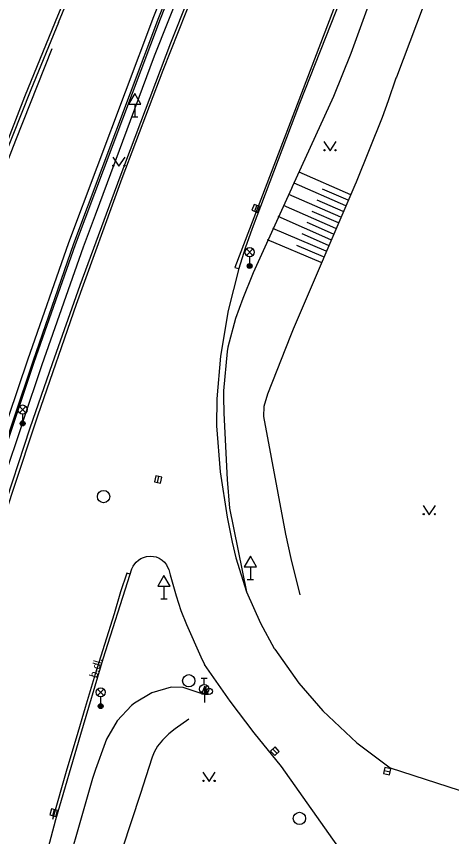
# Model space of a CAD drawing. Extents: x -599951 to -598963, y -1164095 to -1162939.
# Drawn here: x -599121.1 to -599085.8, y -1163587.2 to -1163520.6 of the extents above; entities that cross this region are included whole.
import ezdxf

# ---------------------------------------------------------------- set-up
doc = ezdxf.new("R2010")
doc.units = 0
for name, color, linetype in [('Level 10', 7, 'Continuous'), ('Level 11', 7, 'Continuous'), ('Level 14', 7, 'Continuous'), ('Level 15', 7, 'Continuous'), ('Level 25', 7, 'Continuous'), ('Level 27', 7, 'Continuous'), ('Level 28', 7, 'Continuous'), ('Level 33', 7, 'Continuous'), ('Level 34', 7, 'Continuous'), ('Level 36', 7, 'Continuous'), ('Level 40', 7, 'Continuous'), ('Level 9', 7, 'Continuous')]:
    doc.layers.add(name, color=color, linetype=linetype)

msp = doc.modelspace()

# ---------------------------------------------------------------- linework, layer by layer
at = {"layer": 'Level 10'}
for points in [[(-599117.65, -1163521.09), (-599114.44, -1163513.27), (-599110.34, -1163503.76), (-599106.54, -1163495.23), (-599103.39, -1163488.42), (-599090.5, -1163462.37), (-599077.66, -1163438.76), (-599074.812, -1163433.995), (-599062.63, -1163413.61), (-599055.4, -1163402.34), (-599053.01, -1163398.74)], [(-599083.36, -1163492.14), (-599087.28, -1163501.09), (-599090.33, -1163508.27), (-599094.74, -1163519.15), (-599098.11, -1163527.68), (-599101.95, -1163537.83), (-599102.52, -1163539.41), (-599103.03, -1163541.06)], [(-599097.7, -1163496.33), (-599101.18, -1163504.5), (-599105.65, -1163515.42), (-599108.56, -1163522.79), (-599112.67, -1163533.66), (-599115.92, -1163542.44), (-599118.17, -1163548.8), (-599119.97, -1163554.03), (-599122.34, -1163561.22), (-599124.91, -1163569.39), (-599126.83, -1163575.79), (-599128.48, -1163581.37), (-599129.72, -1163585.79), (-599133.24, -1163599), (-599135.77, -1163608.36), (-599139.28, -1163623.33), (-599143.16, -1163642.62), (-599149.778, -1163679.861), (-599149.81, -1163680.07), (-599149.87, -1163680.38)], [(-599117.65, -1163521.09), (-599119.89, -1163526.56), (-599122.9, -1163534.07), (-599125.21, -1163540.23), (-599129.02, -1163550.66), (-599132.26, -1163560.11)], [(-599103.03, -1163541.06), (-599103.88, -1163544.48), (-599104.51, -1163548.2)], [(-599104.51, -1163548.2), (-599104.82, -1163551.66), (-599104.84, -1163553.83)], [(-599104.84, -1163553.83), (-599104.54, -1163557.58), (-599103.96, -1163561.25)], [(-599103.96, -1163561.25), (-599103.57, -1163563.3), (-599103.26, -1163564.57)], [(-599111.85, -1163565.88), (-599111.74, -1163565.534), (-599111.71, -1163565.44), (-599111.598, -1163565.224), (-599111.47, -1163565.05), (-599111.339, -1163564.902), (-599111.17, -1163564.75), (-599110.967, -1163564.626), (-599110.75, -1163564.53), (-599110.5, -1163564.458), (-599110.21, -1163564.42), (-599109.934, -1163564.437), (-599109.73, -1163564.48), (-599109.494, -1163564.585), (-599109.24, -1163564.75), (-599109.062, -1163564.92), (-599108.9, -1163565.12), (-599108.798, -1163565.304), (-599108.71, -1163565.51), (-599108.59, -1163565.95)], [(-599103.26, -1163564.57), (-599102.39, -1163567.31)], [(-599134.68, -1163659.71), (-599130.65, -1163638), (-599125.08, -1163613.01), (-599117.86, -1163585.79), (-599115.84, -1163578.87), (-599114.02, -1163572.76), (-599111.85, -1163565.88)], [(-599108.59, -1163565.95), (-599108.1, -1163567.65), (-599107.72, -1163568.84)], [(-599102.39, -1163567.31), (-599101.28, -1163569.87), (-599100.16, -1163571.91)], [(-599107.72, -1163568.84), (-599107.27, -1163569.96)], [(-599107.27, -1163569.96), (-599106.11, -1163572.6)], [(-599100.16, -1163571.91), (-599100.118, -1163571.964), (-599098.16, -1163574.72), (-599096.22, -1163576.97)], [(-599106.11, -1163572.6), (-599105.8, -1163573.23)], [(-599094.61, -1163588.52), (-599099.56, -1163581.51), (-599101.77, -1163578.76), (-599103.72, -1163576.19), (-599105.8, -1163573.23)], [(-599096.22, -1163576.97), (-599093.46, -1163579.57), (-599090.76, -1163581.6)], [(-599090.76, -1163581.6), (-599064.53, -1163590.11), (-599061.72, -1163591.02)]]:
    msp.add_lwpolyline(points, dxfattribs=at)
at = {"layer": 'Level 11'}
for points in [[(-599129.46, -1163585.79), (-599129.17, -1163584.69), (-599128.52, -1163582.5), (-599127.9, -1163580.23), (-599127.35, -1163578.36), (-599126.62, -1163575.83), (-599124.05, -1163567.47), (-599121.41, -1163559.32), (-599119.31, -1163552.96), (-599116.19, -1163543.96), (-599112.48, -1163533.74), (-599109.15, -1163524.96), (-599105.44, -1163515.53), (-599100.89, -1163504.43), (-599097.49, -1163496.43), (-599092.56, -1163485.28), (-599089.53, -1163478.6), (-599088.89, -1163477.22)], [(-599076.7, -1163477.22), (-599079.5, -1163483.17), (-599087.27, -1163500.53), (-599091.9, -1163511.47), (-599094.99, -1163519.09), (-599103.34, -1163540.98), (-599103.03, -1163541.06)], [(-599130.42, -1163582.5), (-599130.86, -1163582.38), (-599129.13, -1163576.79), (-599126.25, -1163567.2), (-599123.26, -1163557.7), (-599120.14, -1163548.49), (-599116.8, -1163538.96), (-599109.92, -1163520.6), (-599106.33, -1163511.48), (-599101.68, -1163500.29), (-599095.53, -1163486.32), (-599094.82, -1163484.77), (-599094.42, -1163484.94)], [(-599094.42, -1163484.94), (-599095.13, -1163486.43), (-599101.29, -1163500.46), (-599105.94, -1163511.62), (-599109.54, -1163520.72), (-599116.42, -1163539.07), (-599119.74, -1163548.62), (-599122.85, -1163557.82), (-599125.87, -1163567.31), (-599128.76, -1163576.91), (-599130.42, -1163582.5)], [(-599129.58, -1163582.61), (-599130.21, -1163582.43), (-599128.6, -1163576.97), (-599125.71, -1163567.35), (-599122.7, -1163557.86), (-599119.61, -1163548.67), (-599116.27, -1163539.13), (-599109.39, -1163520.79), (-599105.77, -1163511.65), (-599101.12, -1163500.5), (-599094.99, -1163486.44), (-599094.39, -1163485.17)], [(-599093.8, -1163485.44), (-599094.35, -1163486.65), (-599098.516, -1163496.238), (-599100.49, -1163500.78), (-599105.16, -1163511.91), (-599108.78, -1163521.05), (-599109.88, -1163523.83), (-599114.68, -1163536.74), (-599115.65, -1163539.35), (-599119, -1163548.9), (-599120.54, -1163553.48), (-599120.63, -1163553.44), (-599120.73, -1163553.73), (-599120.63, -1163553.76), (-599122.05, -1163558.04), (-599125.09, -1163567.56), (-599127.96, -1163577.16), (-599129.58, -1163582.61)], [(-599135.66, -1163570.66), (-599135.87, -1163570.61), (-599130.56, -1163554.17), (-599125.43, -1163540.14), (-599120.37, -1163527.12), (-599117.89, -1163521.03), (-599114.47, -1163512.74), (-599110.58, -1163503.67), (-599106.74, -1163495.06), (-599103.6, -1163488.3)], [(-599111.85, -1163565.88), (-599112.11, -1163565.79), (-599112.61, -1163567.31), (-599113.13, -1163569.1), (-599113.92, -1163571.59), (-599114.67, -1163574.01), (-599115.5, -1163576.71), (-599116.23, -1163579.21), (-599116.97, -1163581.71), (-599118.13, -1163585.79)]]:
    msp.add_lwpolyline(points, dxfattribs=at)
at = {"layer": 'Level 14'}
for points in [[(-599071.78, -1163472.35), (-599077.24, -1163484.32), (-599080.18, -1163490.78), (-599087.78, -1163507.52), (-599088.21, -1163508.46), (-599090.41, -1163513.8), (-599091.37, -1163516.54), (-599093.93, -1163523.61), (-599095.36, -1163527.1), (-599098.69, -1163534.45), (-599098.76, -1163534.58), (-599101.86, -1163541.43), (-599101.91, -1163541.56), (-599102.7, -1163543.51), (-599103.3, -1163545.12), (-599103.92, -1163547.46), (-599103.98, -1163547.82), (-599104.26, -1163551), (-599104.27, -1163551.48), (-599104.25, -1163552.82), (-599103.98, -1163558.19), (-599103.78, -1163560.52), (-599102.39, -1163567.31)], [(-599086.37, -1163515.25), (-599090.25, -1163525.54), (-599090.28, -1163525.63), (-599090.91, -1163527.45), (-599091.39, -1163528.81), (-599093.5, -1163534.06), (-599093.61, -1163534.3), (-599098.61, -1163545.99), (-599098.84, -1163546.55), (-599100.7, -1163551.27), (-599101, -1163552.27), (-599101.03, -1163553.08), (-599099.24, -1163562.65), (-599098.81, -1163564.61), (-599098.08, -1163567.55)], [(-599106.07, -1163575.58), (-599107.55, -1163575.09), (-599108.51, -1163575.07), (-599110.07, -1163575.53), (-599111.48, -1163576.35), (-599111.72, -1163576.55), (-599112.9, -1163577.8), (-599113.75, -1163579.28), (-599113.87, -1163579.58), (-599114.66, -1163581.74), (-599114.9, -1163582.48), (-599117.78, -1163592.6)], [(-599107.07, -1163577.66), (-599108.193, -1163578.433), (-599108.7, -1163578.86), (-599109.22, -1163579.35), (-599109.613, -1163579.847), (-599109.89, -1163580.33), (-599110.05, -1163580.73), (-599110.57, -1163582.35), (-599111, -1163583.68), (-599114.74, -1163595.03)]]:
    msp.add_lwpolyline(points, dxfattribs=at)
at = {"layer": 'Level 15'}
for points in [[(-599093.94, -1163535.08), (-599098.12, -1163533.25)], [(-599094.35, -1163535.99), (-599098.55, -1163534.15)], [(-599094.15, -1163535.53), (-599096.24, -1163534.62)], [(-599094.75, -1163536.91), (-599098.98, -1163535.05)], [(-599095.15, -1163537.82), (-599099.41, -1163535.95)], [(-599094.55, -1163536.45), (-599096.66, -1163535.52)], [(-599094.95, -1163537.37), (-599097.07, -1163536.43)], [(-599095.55, -1163538.74), (-599099.84, -1163536.86)], [(-599095.35, -1163538.28), (-599097.49, -1163537.34)], [(-599095.95, -1163539.66), (-599100.28, -1163537.83)], [(-599095.75, -1163539.2), (-599097.9, -1163538.26)], [(-599096.34, -1163540.58), (-599100.69, -1163538.74)], [(-599096.15, -1163540.12), (-599098.32, -1163539.2)]]:
    msp.add_lwpolyline(points, dxfattribs=at)
at = {"layer": 'Level 25'}
for p, q in [((-599106.022, -1163575.638), (-599105.77, -1163574.964)), ((-599105.77, -1163575.638), (-599106.022, -1163575.638)), ((-599105.77, -1163576.29), (-599105.77, -1163575.64))]:
    msp.add_line(p, q, dxfattribs=at)
for points in [[(-599105.52, -1163575.64), (-599105.77, -1163575.64), (-599105.77, -1163574.964), (-599105.77, -1163574.964)], [(-599105.577, -1163575.6), (-599105.73, -1163575.6), (-599105.73, -1163575.187)], [(-599105.635, -1163575.56), (-599105.69, -1163575.56), (-599105.69, -1163575.411)]]:
    msp.add_lwpolyline(points, close=True, dxfattribs=at)
at = {"layer": 'Level 27'}
for p, q in [((-599101.727, -1163536.424), (-599101.553, -1163535.956)), ((-599109.625, -1163558.444), (-599109.515, -1163557.956)), ((-599100.272, -1163580.078), (-599099.928, -1163580.442)), ((-599091.233, -1163581.822), (-599090.747, -1163581.938)), ((-599118.117, -1163585.481), (-599117.983, -1163584.999))]:
    msp.add_line(p, q, dxfattribs=at)
for points in [[(-599101.493, -1163536.511), (-599101.319, -1163536.043), (-599101.787, -1163535.869), (-599101.961, -1163536.337)], [(-599109.381, -1163558.499), (-599109.271, -1163558.011), (-599109.759, -1163557.901), (-599109.869, -1163558.389)], [(-599100.453, -1163580.25), (-599100.11, -1163580.613), (-599099.747, -1163580.27), (-599100.09, -1163579.907)], [(-599091.291, -1163582.066), (-599090.804, -1163582.181), (-599090.689, -1163581.694), (-599091.176, -1163581.579)], [(-599117.876, -1163585.548), (-599117.742, -1163585.066), (-599118.224, -1163584.932), (-599118.358, -1163585.414)]]:
    msp.add_lwpolyline(points, close=True, dxfattribs=at)
for centre in [(-599113.99, -1163559.59), (-599107.08, -1163574.54), (-599098.11, -1163585.71)]:
    msp.add_circle(centre, 0.5, dxfattribs=at)
at = {"layer": 'Level 28'}
for p, q in [((-599106.08, -1163574.335), (-599105.58, -1163574.335)), ((-599105.83, -1163574.835), (-599105.83, -1163574.335)), ((-599106.088, -1163575.482), (-599105.558, -1163574.952))]:
    msp.add_line(p, q, dxfattribs=at)
for centre, radius in [((-599105.83, -1163575.21), 0.375), ((-599105.42, -1163575.39), 0.25)]:
    msp.add_circle(centre, radius, dxfattribs=at)
at = {"layer": 'Level 33'}
for p, q in [((-599102.415, -1163540.01), (-599101.885, -1163539.48)), ((-599102.415, -1163539.48), (-599101.885, -1163540.01)), ((-599102.15, -1163540.12), (-599102.15, -1163540.87)), ((-599120.825, -1163552.79), (-599120.295, -1163552.26)), ((-599120.825, -1163552.26), (-599120.295, -1163552.79)), ((-599120.56, -1163552.9), (-599120.56, -1163553.65)), ((-599114.495, -1163575.74), (-599113.965, -1163575.21)), ((-599114.495, -1163575.21), (-599113.965, -1163575.74)), ((-599114.23, -1163575.85), (-599114.23, -1163576.6))]:
    msp.add_line(p, q, dxfattribs=at)
for centre, radius in [((-599102.15, -1163539.745), 0.375), ((-599102.15, -1163540.87), 0.2), ((-599102.15, -1163540.87), 0.145), ((-599102.15, -1163540.87), 0.0876), ((-599120.56, -1163552.525), 0.375), ((-599120.56, -1163553.65), 0.2), ((-599120.56, -1163553.65), 0.145), ((-599120.56, -1163553.65), 0.0876), ((-599114.23, -1163575.475), 0.375), ((-599114.23, -1163576.6), 0.2), ((-599114.23, -1163576.6), 0.145), ((-599114.23, -1163576.6), 0.0876)]:
    msp.add_circle(centre, radius, dxfattribs=at)
at = {"layer": 'Level 34'}
for p, q in [((-599111.46, -1163527.742), (-599111.46, -1163528.76)), ((-599111.71, -1163528.76), (-599111.21, -1163528.76)), ((-599102.09, -1163565.302), (-599102.09, -1163566.32)), ((-599102.34, -1163566.32), (-599101.84, -1163566.32)), ((-599109.1, -1163566.862), (-599109.1, -1163567.88)), ((-599109.35, -1163567.88), (-599108.85, -1163567.88))]:
    msp.add_line(p, q, dxfattribs=at)
for points in [[(-599111.96, -1163527.742), (-599110.96, -1163527.742), (-599111.46, -1163526.876)], [(-599102.59, -1163565.302), (-599101.59, -1163565.302), (-599102.09, -1163564.436)], [(-599109.6, -1163566.862), (-599108.6, -1163566.862), (-599109.1, -1163565.996)]]:
    msp.add_lwpolyline(points, close=True, dxfattribs=at)
at = {"layer": 'Level 36'}
for points in [[(-599096.13, -1163530.77), (-599095.63, -1163531.52), (-599095.13, -1163530.77)], [(-599113.25, -1163532.02), (-599112.75, -1163532.77), (-599112.25, -1163532.02)], [(-599088.08, -1163560.31), (-599087.58, -1163561.06), (-599087.08, -1163560.31)], [(-599105.94, -1163581.97), (-599105.44, -1163582.72), (-599104.94, -1163581.97)]]:
    msp.add_lwpolyline(points, dxfattribs=at)
for centre in [(-599096.08, -1163531.47), (-599095.181, -1163531.47), (-599113.2, -1163532.72), (-599112.301, -1163532.72), (-599088.03, -1163561.01), (-599087.131, -1163561.01), (-599105.89, -1163582.67), (-599104.991, -1163582.67)]:
    msp.add_circle(centre, 0.05, dxfattribs=at)
at = {"layer": 'Level 9'}
msp.add_lwpolyline([(-599118.19, -1163523.25), (-599121.13, -1163530.67), (-599124.03, -1163538.1), (-599126.85, -1163545.56), (-599129.45, -1163553.15), (-599132.07, -1163560.71), (-599134.54, -1163568.33)], dxfattribs=at)

# ---------------------------------------------------------------- texts
at = {"layer": 'Level 40'}
msp.add_text('b.dl.', height=0.65, rotation=73.35, dxfattribs=at).set_placement((-599114.55, -1163574.35))

doc.saveas('drawing.dxf')
